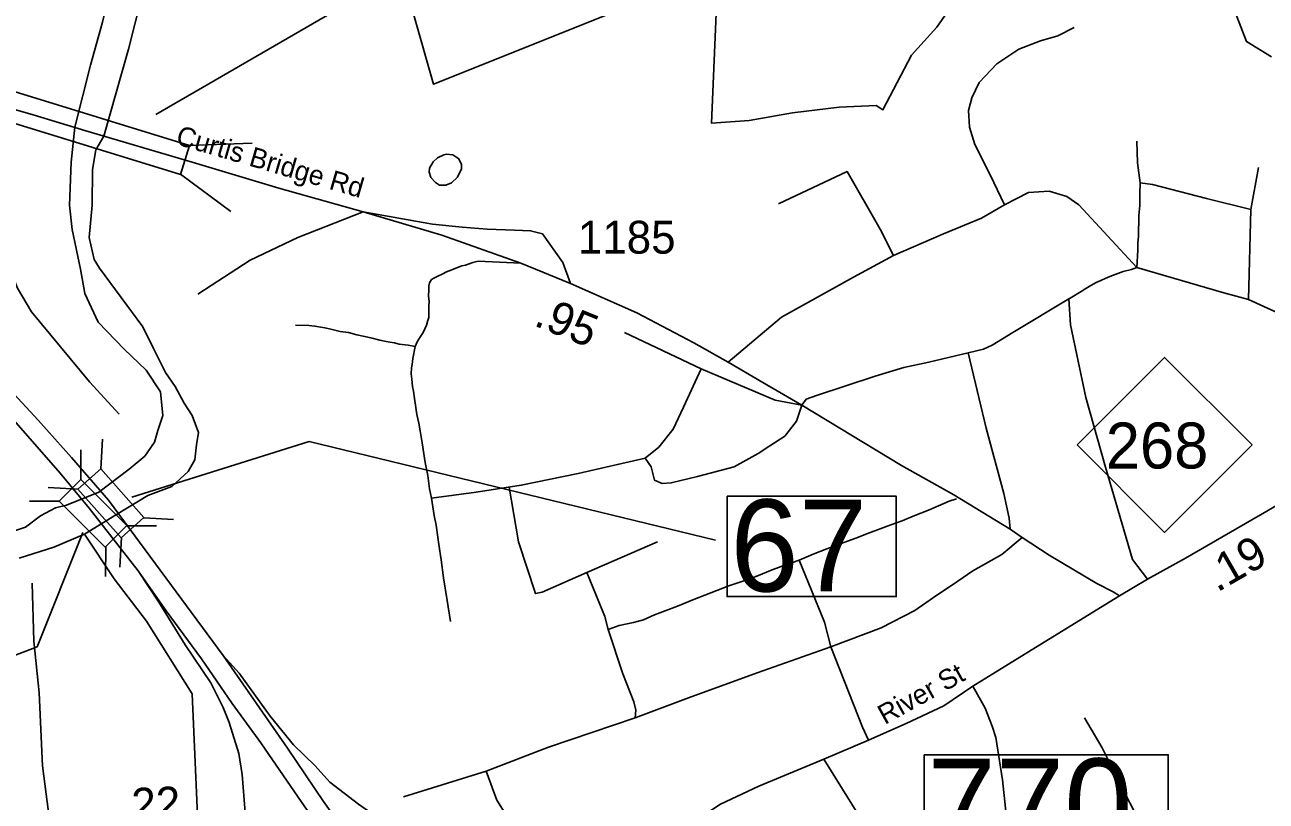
# Model space of a CAD drawing. Extents: x 1248089 to 1457196, y 820910 to 988753.
# Drawn here: x 1356872 to 1361597, y 877672 to 880628 of the extents above; entities that cross this region are included whole.
import ezdxf

# ---------------------------------------------------------------- set-up
doc = ezdxf.new("R2010")
doc.units = 0
for name, color, linetype in [('Exist Boundary Political City Limit New', 7, 'Continuous'), ('Exist Hydrographic Creek Single Shore', 7, 'Continuous'), ('Exist Hydrographic Misc Water Feature', 7, 'Continuous'), ('Exist Hydrographic River Shore', 7, 'Continuous'), ('Exist Road Non-System Type 51', 7, 'Continuous'), ('Exist Road Primary NC Attributed', 7, 'Continuous'), ('Exist Road Primary NC Label', 7, 'Continuous'), ('Exist Road Primary NC Shield CELL', 7, 'Continuous'), ('Exist Road Primary NC Shield Number Label', 7, 'Continuous'), ('Exist Road Primary US Divided Attributed', 7, 'Continuous'), ('Exist Road Primary US Ramp 1 Lane  Attributed', 7, 'Continuous'), ('Exist Road Primary US Structure Standard Bridge CELL', 7, 'Continuous'), ('Exist Road Secondary Structure Standard Bridge CELL', 7, 'Continuous'), ('Exist Road Secondary Structure Standard Bridge Number Label', 7, 'Continuous'), ('Exist Road Secondary Type 51 Attributed', 7, 'Continuous'), ('Exist Road Secondary Type 51 Label', 7, 'Continuous'), ('Map Preparation Boundary City Limit Buffer Line', 7, 'Continuous'), ('Prop CMT Slope Fill', 7, 'Continuous'), ('Prop GRAU CAT1 Cell', 7, 'Continuous'), ('Prop Guardrail', 7, 'Continuous'), ('Prop Lane Lines', 7, 'Continuous')]:
    doc.layers.add(name, color=color, linetype=linetype)

msp = doc.modelspace()

# ---------------------------------------------------------------- linework, layer by layer
at = {"layer": 'Exist Boundary Political City Limit New'}
for points in [[(1358137.8, 881418.4), (1358427.7, 880401.6), (1359237.3, 880726.2)], [(1359508.5, 880791.9), (1359486.3, 880253.3), (1359629.1, 880263.3), (1359794.7, 880292.7), (1359971.8, 880313.8), (1360112.8, 880320.8), (1360138.6, 880304.8), (1360247, 880512.1), (1360344.1, 880618.8), (1360413.5, 880719.6)], [(1361442.4, 880772.1), (1361522.4, 880564.2), (1361617.4, 880505.6)]]:
    msp.add_lwpolyline(points, dxfattribs=at)
at = {"layer": 'Exist Hydrographic Creek Single Shore'}
msp.add_lwpolyline([(1357536.9, 877445.2), (1357509.3, 878080.7), (1357335.7, 878357.8), (1357212.3, 878518.1), (1357099.3, 878689.1)], dxfattribs=at)
at = {"layer": 'Exist Hydrographic Misc Water Feature'}
msp.add_lwpolyline([(1358467.4, 880133.1), (1358477, 880135.2), (1358500.9, 880132.6), (1358524.6, 880118.1), (1358534.1, 880095.8), (1358533.8, 880079.8), (1358519.1, 880048.1), (1358496.5, 880026.7), (1358474.4, 880017.2), (1358450.4, 880017.8), (1358434.6, 880028.1), (1358417, 880046.5), (1358411.4, 880066.6), (1358411.9, 880082.6), (1358426.3, 880106.3), (1358442.7, 880122), (1358467.4, 880133.1)], dxfattribs=at)
at = {"layer": 'Exist Hydrographic River Shore'}
for points in [[(1361746.6, 881360.1), (1361564.9, 881325.4), (1361417.9, 881329.5), (1361224, 881354), (1360590.1, 881694.8), (1360198.1, 881931.8), (1359896.9, 882100.5), (1359725.4, 882167.9), (1359651.9, 882190.4), (1359543.7, 882202.6), (1359396.8, 882178.1), (1359184.4, 882106.6), (1358973.5, 882016.8), (1358762.5, 881884.5), (1358216.1, 881489.8), (1358004.6, 881362.2), (1357902.5, 881296.8), (1357712.7, 881217.1), (1357543.2, 881065.9), (1357408.5, 880943.4), (1357198.8, 880772.9), (1357168.2, 880638.1), (1357121.3, 880474.7), (1357062.1, 880237.7)], [(1357172.4, 880203.6), (1357266.3, 880534.6), (1357315.3, 880726.6), (1357356.2, 880814.5), (1357397, 880859.4), (1357704.6, 881156.1), (1357776, 881199), (1357869.9, 881239.9), (1358076.1, 881335.9), (1358259.9, 881423.8), (1358402.8, 881546.3), (1358753, 881790.4), (1359059.2, 881962), (1359369.5, 882062.1), (1359553.2, 882086.6), (1359634.9, 882080.5), (1359751.2, 882045.8), (1359859.4, 881998.8), (1360497.2, 881655.6), (1360868.8, 881414.5), (1361011.7, 881334.9), (1361341.6, 881276.6), (1361515.1, 881254.1), (1361662.1, 881264.4)], [(1357062.1, 880237.7), (1357048.9, 880105), (1357042.5, 879941.6), (1357052.1, 879848.6), (1357084.1, 879698), (1357100.1, 879605.1), (1357151.4, 879496.1), (1357250.6, 879393.5), (1357333.9, 879313.4), (1357388.3, 879230.1), (1357397.9, 879140.4), (1357378.7, 879082.7), (1357365.9, 879039.4), (1357328.6, 878986), (1357268.8, 878935.8), (1357153.5, 878848.2)], [(1357220.7, 878763.8), (1357340.3, 878835.4), (1357432.1, 878870.6), (1357494, 878927.3), (1357519.6, 878972.1), (1357526, 879028.7), (1357533.4, 879075.3), (1357508.8, 879140.5), (1357477.9, 879187.5), (1357444.8, 879250.5), (1357407.4, 879303.9), (1357360.5, 879397.9), (1357321, 879478), (1357155.8, 879701.4), (1357135.5, 879734.5), (1357117.4, 879817.9), (1357128, 879940.7), (1357129.1, 880077.4), (1357141.9, 880151.8), (1357172.4, 880203.6)], [(1357153.5, 878848.2), (1357031, 878799.2), (1356988.3, 878788.5), (1356931.7, 878758.6), (1356874.1, 878714.8), (1356791.9, 878687), (1356680.8, 878682.7), (1356604, 878677.4), (1356408.1, 878711.5), (1356320.6, 878743.6), (1356149.8, 878814.1), (1355995.4, 878857.7)], [(1357220.7, 878763.8), (1357099.3, 878689.1)], [(1357099.3, 878689.1), (1356982, 878639), (1356850.7, 878597.4)]]:
    msp.add_lwpolyline(points, dxfattribs=at)
at = {"layer": 'Exist Road Non-System Type 51'}
msp.add_line((1359011.1, 878542.3), (1359280.8, 878659.7), dxfattribs=at)
for points in [[(1360601, 879942.5), (1360546.8, 880057.3), (1360488.6, 880172.1), (1360468.1, 880238.6), (1360464, 880301.7), (1360476.3, 880349.3), (1360505, 880408.3), (1360572.2, 880479.7), (1360655.1, 880534.7), (1360737.9, 880566.6), (1360804.4, 880586.3), (1360866.7, 880617.5)], [(1361117.4, 880026), (1361107.2, 880102.5), (1361105.4, 880185.3)], [(1361539.2, 879924.1), (1361568.6, 880084.1)], [(1359741.4, 879946.4), (1360001.6, 880069.2), (1360128.1, 879850), (1360178.7, 879750.1)], [(1356538.6, 880020.3), (1356636.7, 879969.8), (1356701.1, 879925), (1356760, 879843.6), (1356807.6, 879717.5), (1356844, 879624.9), (1356897.3, 879535.2), (1357118.6, 879268.8), (1357230.7, 879145.4)], [(1360601, 879942.5), (1360692, 879990), (1360771.6, 879994.1), (1360838, 879974.5), (1360883.9, 879942.5), (1361105, 879704)], [(1361105, 879704), (1361108.3, 879770), (1361108.9, 879798), (1361111.4, 879822), (1361113, 879902), (1361115.7, 879940), (1361116.6, 879984), (1361117.4, 880026)], [(1361117.4, 880026), (1361164.2, 880019.7), (1361370.1, 879966.4), (1361539.2, 879924.1)], [(1360178.7, 879750.1), (1360368.5, 879832.5), (1360514, 879891.6), (1360601, 879942.5)], [(1358159.5, 879916.1), (1357911.6, 879818.4), (1357729.5, 879731.5), (1357530.5, 879602.5)], [(1358949.5, 879643.5), (1358920.3, 879723.1), (1358841.9, 879832.4), (1358797.1, 879843.6), (1358735.4, 879846.4), (1358631.7, 879849.3), (1358536.5, 879857.7), (1358424.4, 879868.9), (1358159.5, 879916.1)], [(1361529.4, 879581.8), (1361539.2, 879924.1)], [(1360178.7, 879750.1), (1360026.9, 879667.7), (1359752.3, 879515.1), (1359549.8, 879343.7)], [(1358357.2, 879403.1), (1358365.6, 879420.9), (1358378, 879440.7), (1358388.3, 879456.5), (1358394.6, 879470.3), (1358400.9, 879484.2), (1358405.2, 879498.2), (1358409.5, 879514.1), (1358409.9, 879534.1), (1358410.4, 879558.1), (1358410.7, 879574.1), (1358409.1, 879596.1), (1358409.6, 879618.1), (1358409.9, 879634.1), (1358412.1, 879646.1), (1358420.4, 879657.9), (1358428.5, 879663.8), (1358444.7, 879671.5), (1358460.8, 879679.1), (1358477, 879686.8), (1358497.2, 879694.4), (1358519.4, 879704), (1358535.5, 879709.7), (1358549.6, 879713.4), (1358577.8, 879722.8), (1358597.9, 879728.4), (1358760.6, 879720)], [(1360845.8, 879584.2), (1360850.5, 879587.1), (1360893, 879612.2), (1360911.3, 879623.9), (1360929.5, 879635.5), (1360949.7, 879647.1), (1360967.9, 879654.8), (1360984.1, 879662.5), (1361002.2, 879670.1), (1361022.4, 879677.7), (1361042.6, 879685.3), (1361052.7, 879689.1), (1361084.8, 879696.4), (1361105, 879704)], [(1361105, 879704), (1361436.3, 879607.7), (1361529.4, 879581.8)], [(1360462.7, 879378.9), (1360521.1, 879393.4), (1360554.1, 879408.1), (1360633.2, 879455.9), (1360845.8, 879584.2)], [(1360845.8, 879584.2), (1360851.9, 879485), (1360910.7, 879209), (1360986.1, 878944.1), (1361088.9, 878592.1), (1361145.9, 878516.7)], [(1361733.1, 879489.3), (1361529.4, 879581.8)], [(1357902.6, 879484.2), (1357952.6, 879483.2), (1357976.5, 879480.8), (1358014.4, 879474), (1358042.3, 879467.4), (1358072.2, 879460.8), (1358104.1, 879456.2), (1358136, 879447.5), (1358165.9, 879440.9), (1358193.8, 879434.4), (1358223.6, 879427.8), (1358241.6, 879423.4), (1358261.5, 879419), (1358279.5, 879416.6), (1358297.4, 879412.3), (1358331.3, 879407.6), (1358357.2, 879403.1)], [(1359154.6, 879455.9), (1359446.9, 879317.9)], [(1358420.2, 878825.5), (1358412.4, 878861.6), (1358405.4, 878911.8), (1358396.4, 878962), (1358391, 878994.1), (1358383.9, 879036.3), (1358376.8, 879082.5), (1358371.4, 879110.6), (1358364.1, 879144.8), (1358360.6, 879170.8), (1358355.3, 879205), (1358351.8, 879233.1), (1358348.2, 879251.1), (1358344.7, 879279.2), (1358343.1, 879299.3), (1358343.6, 879321.3), (1358345.9, 879335.2), (1358348.3, 879357.2), (1358357.2, 879403.1)], [(1359829.6, 879179.6), (1359846.4, 879202.1), (1359885, 879216.8), (1360109.3, 879290.4), (1360217.8, 879323.5), (1360313.3, 879343.7), (1360462.7, 879378.9)], [(1360462.7, 879378.9), (1360530.7, 879092), (1360598.7, 878843.6), (1360618.9, 878749.8), (1360622.6, 878707.5)], [(1359233.7, 878977.6), (1359285.1, 879019.9), (1359340.3, 879088), (1359378.9, 879172.6), (1359446.9, 879317.9)], [(1359446.9, 879317.9), (1359728.2, 879198.3), (1359829.6, 879179.6)], [(1359829.6, 879179.6), (1359809, 879119.2), (1359764.9, 879062.2), (1359707.9, 879025.4), (1359663.8, 878996), (1359571.9, 878944.5), (1359432.2, 878907.7), (1359332.9, 878883.8), (1359298, 878881.9), (1359268.6, 878894.8), (1359255.7, 878944.5), (1359233.7, 878977.6)], [(1359233.7, 878977.6), (1358978.2, 878919), (1358761.3, 878874.9), (1358590.4, 878849.1), (1358420.2, 878825.5)], [(1358715.9, 878867), (1358751.1, 878659.7), (1358815.6, 878462.2), (1358841, 878468), (1359011.1, 878542.3)], [(1358492.3, 878355.7), (1358479.9, 878436), (1358465.6, 878522.3), (1358457, 878590.5), (1358448.2, 878648.8), (1358437.6, 878723), (1358430.4, 878759.2), (1358420.2, 878825.5)], [(1359819.8, 878589.2), (1359872.3, 878612.1), (1359924.8, 878633.1), (1359975.2, 878652.1), (1360035.6, 878672.9), (1360084, 878691.9), (1360128.4, 878709), (1360168.7, 878724.2), (1360211.1, 878739.4), (1360253.4, 878756.6), (1360311.9, 878779.4), (1360350.3, 878796.6), (1360390.7, 878813.8), (1360418.9, 878823.3)], [(1359940.6, 878259.8), (1360131.7, 878331.5), (1360260.4, 878397.7), (1360330.3, 878447.4), (1360424, 878510), (1360481, 878548.6), (1360591.3, 878611.1), (1360668.5, 878675.5)], [(1359092.7, 878326), (1359134.9, 878340.7), (1359188.3, 878351.8), (1359226.9, 878362.9), (1359269.3, 878382.1), (1359309.6, 878397.3), (1359356, 878414.4), (1359420.6, 878441.1), (1359460.9, 878456.3), (1359551.7, 878492.5), (1359616.2, 878513.2), (1359658.5, 878528.4), (1359717, 878553.2), (1359765.4, 878570.2), (1359819.8, 878589.2)], [(1359940.6, 878259.8), (1359915.6, 878353.4), (1359819.8, 878589.2)], [(1359092.7, 878326), (1359079.8, 878375.7), (1359011.1, 878542.3)], [(1357028.4, 877409.1), (1356996.5, 877468.3), (1356970.7, 877562.1), (1356939.5, 877806.8), (1356926.6, 878084.6), (1356906.5, 878280.7), (1356899.4, 878501.9)], [(1359092.7, 878326), (1359147.8, 878156.8), (1359190.1, 878050.1), (1359197.4, 878018.8), (1359195.7, 877989.7)], [(1359195.7, 877989.7), (1359397.9, 878065.1), (1359659, 878160.8), (1359940.6, 878259.8)], [(1359940.6, 878259.8), (1360060.8, 877954.2), (1360082.9, 877904.6)], [(1360480.7, 878109.6), (1360526.9, 878026.5), (1360554.7, 877957.7), (1360567.7, 877914.9), (1360593.8, 877753.1), (1360614.2, 877561.5), (1360621.6, 877502), (1360653.2, 877403.5)], [(1359195.7, 877989.7), (1358864.7, 877877.2), (1358627.9, 877786.4)], [(1361130.3, 877532.3), (1361104.3, 877614.2), (1361050.4, 877720.2), (1360972.4, 877874.5), (1360905.8, 877988.9)], [(1359913.2, 877832.2), (1360119.6, 877499.5), (1360218.9, 877322.9), (1360246.4, 877300.8), (1360288.7, 877300.8), (1360490.9, 877363.3), (1360653.2, 877403.5)], [(1358627.9, 877786.4), (1358313.6, 877688.9)], [(1358627.9, 877786.4), (1358668.3, 877676), (1358705.1, 877617.2), (1358743.7, 877565.7), (1358782.3, 877519.7), (1358809.9, 877446.1), (1358855.8, 877352.3), (1358885.2, 877282.4)]]:
    msp.add_lwpolyline(points, dxfattribs=at)
at = {"layer": 'Exist Road Primary NC Attributed'}
for points in [[(1361038.5, 878454.3), (1361145.9, 878516.7), (1361290.7, 878597.6), (1361600.1, 878775.8), (1361800, 878894.1), (1361887.6, 878948.2)], [(1358609.3, 877237), (1358719.9, 877243.9), (1358796.2, 877256.9), (1358885.2, 877282.4), (1358925.9, 877299.2), (1358964.2, 877313), (1359103.7, 877380.9), (1359323.8, 877530.8), (1359520.3, 877660.6), (1359666.2, 877729.7), (1359913.2, 877832.2), (1360082.9, 877904.6), (1360227.3, 877967.4), (1360370.6, 878035.3), (1360480.7, 878109.6), (1360751.8, 878277.1), (1361038.5, 878454.3)]]:
    msp.add_lwpolyline(points, dxfattribs=at)
at = {"layer": 'Exist Road Primary NC Shield CELL'}
msp.add_lwpolyline([(1360877.5, 879028.3), (1361210.5, 879361.3), (1361543.5, 879028.3), (1361210.5, 878695.3)], close=True, dxfattribs=at)
at = {"layer": 'Exist Road Primary US Divided Attributed'}
for points in [[(1354960.3, 880560.4), (1355180, 880460.5), (1355340.1, 880378.5), (1355452.3, 880317.3), (1355627.5, 880197.4), (1355760.1, 880099.1), (1355912.5, 879976), (1356003.1, 879903.3), (1356266.8, 879665.7), (1356360.5, 879590.6), (1356610.3, 879347.6), (1356820.7, 879132.4), (1357006.4, 878920.3), (1357117.2, 878787.3)], [(1357190.4, 878817.5), (1357049.7, 878980.7), (1356922.8, 879123.1), (1356690.8, 879372.3), (1356446.3, 879599.9), (1356283.9, 879731.4), (1356194.1, 879805.7), (1356100.5, 879879.3), (1356058.8, 879920.3), (1355985.3, 879986.1), (1355842.9, 880104.5), (1355751.6, 880173.4), (1355655.7, 880246.9)], [(1357626.8, 878226.9), (1357190.4, 878817.5)], [(1357117.2, 878787.3), (1357303.4, 878548.8)], [(1357303.4, 878548.8), (1357410.2, 878397.1), (1357544.8, 878214.5), (1357660.8, 878044.2), (1357770.7, 877894.1), (1357913, 877686.7), (1358087.9, 877434.3), (1358171.3, 877320.7)], [(1358275.4, 877296.6), (1358214.7, 877383.3), (1358009, 877671.2), (1357871.3, 877873.9), (1357626.8, 878226.9)]]:
    msp.add_lwpolyline(points, dxfattribs=at)
at = {"layer": 'Exist Road Primary US Ramp 1 Lane  Attributed'}
for points in [[(1357303.4, 878548.8), (1357381.8, 878430), (1357482.9, 878267.1), (1357580.4, 878123.2), (1357626.8, 878028.7), (1357650, 877971.5), (1357687.1, 877853.8), (1357699.5, 877773.3), (1357710.4, 877629.4), (1357715, 877500.9), (1357711.9, 877420.4)], [(1358609.3, 877237), (1358569.8, 877317.1), (1358530.4, 877373.8), (1358507.4, 877399.8), (1358470, 877431), (1358381, 877493.5), (1358142.4, 877660.5), (1358033.1, 877744.8), (1357977, 877807.2), (1357894.3, 877886.8), (1357805.4, 877996), (1357688.4, 878159.9), (1357626.8, 878226.9)]]:
    msp.add_lwpolyline(points, dxfattribs=at)
at = {"layer": 'Exist Road Primary US Structure Standard Bridge CELL'}
for p, q in [((1357167.6, 879050), (1357160.9, 878937.1)), ((1357085, 879009.8), (1357084.9, 878896.6)), ((1356961.3, 878866.9), (1357074.3, 878860.2)), ((1356889.8, 878814.8), (1357003, 878814.8)), ((1357259.7, 878720.9), (1357372.9, 878720.8)), ((1357325.1, 878751.3), (1357438, 878744.6)), ((1357240.4, 878676.2), (1357233.7, 878563.2)), ((1357179.7, 878640.9), (1357179.6, 878527.7))]:
    msp.add_line(p, q, dxfattribs=at)
for points in [[(1357084.9, 878896.6), (1357260.1, 878721.3), (1357178.2, 878639.4), (1357003, 878814.8)], [(1357160.9, 878937.1), (1357325.5, 878751.7), (1357238.9, 878674.8), (1357074.3, 878860.2)]]:
    msp.add_lwpolyline(points, close=True, dxfattribs=at)
at = {"layer": 'Exist Road Secondary Structure Standard Bridge CELL'}
for p, q in [((1357498.4, 880167.8), (1357737.3, 880177.8)), ((1357465, 880059.7), (1357656.7, 879916.8))]:
    msp.add_line(p, q, dxfattribs=at)
msp.add_lwpolyline([(1356831.6, 880374.3), (1357498.5, 880168.4), (1357464.4, 880057.7), (1356797.4, 880263.6)], close=True, dxfattribs=at)
at = {"layer": 'Exist Road Secondary Structure Standard Bridge Number Label'}
msp.add_line((1357370.7, 880285.8), (1358611.5, 881006.5), dxfattribs=at)
at = {"layer": 'Exist Road Secondary Type 51 Attributed'}
for points in [[(1357104.8, 880223.8), (1356903.4, 880285.1), (1356765.4, 880324.1), (1356738.5, 880336.1), (1356681.5, 880366.1), (1356645.5, 880390.2), (1356603.6, 880441.2), (1356550.7, 880527.7)], [(1361038.5, 878454.3), (1361014.5, 878469.3), (1360953, 878500.8), (1360771.7, 878608.8), (1360668.5, 878675.5), (1360622.6, 878707.5), (1360407.7, 878837.9), (1360208.8, 878950.1), (1359829.6, 879179.6), (1359681.8, 879266), (1359549.8, 879343.7), (1359418, 879417.5), (1359201.3, 879531), (1358949.5, 879643.5), (1358760.6, 879720), (1358459.3, 879826.5), (1358159.5, 879916.1), (1357838.7, 880006.1), (1357509, 880105.1), (1357104.8, 880223.8)]]:
    msp.add_lwpolyline(points, dxfattribs=at)
at = {"layer": 'Map Preparation Boundary City Limit Buffer Line'}
for points in [[(1358137.8, 881418.4), (1358427.7, 880401.6), (1359237.3, 880726.2)], [(1359508.5, 880791.9), (1359486.3, 880253.3), (1359629.1, 880263.3), (1359794.7, 880292.7), (1359971.8, 880313.8), (1360112.8, 880320.8), (1360138.6, 880304.8), (1360247, 880512.1), (1360344.1, 880618.8), (1360413.5, 880719.6)], [(1361442.4, 880772.1), (1361522.4, 880564.2), (1361617.4, 880505.6)]]:
    msp.add_lwpolyline(points, dxfattribs=at)
at = {"layer": 'Prop Guardrail'}
for points in [[(1357279, 878829.2), (1357954.5, 879040.8), (1359500.7, 878666.4)], [(1357092.7, 878694.7), (1356918.7, 878259.8), (1355922.3, 877880.2)]]:
    msp.add_lwpolyline(points, dxfattribs=at)
for points in [[(1359544.9, 878833.1), (1360189, 878833.1), (1360189, 878450.8), (1359544.9, 878450.8)], [(1360295.3, 877848.8), (1361224.2, 877848.8), (1361224.2, 877464.7), (1360295.3, 877464.7)]]:
    msp.add_lwpolyline(points, close=True, dxfattribs=at)

# ---------------------------------------------------------------- texts
at = {"layer": 'Exist Road Primary NC Label'}
msp.add_text('River St', height=75, rotation=29.1239, dxfattribs=at).set_placement((1360145.6, 877961.7))
at = {"layer": 'Exist Road Primary NC Shield Number Label'}
msp.add_text('268', height=175, dxfattribs=at).set_placement((1360986.6, 878938.6))
at = {"layer": 'Exist Road Secondary Type 51 Label'}
msp.add_text('Curtis Bridge Rd', height=75, rotation=343.728, dxfattribs=at).set_placement((1357442.8, 880174))
at = {"layer": 'Prop CMT Slope Fill'}
for s, rotation, p in [('.19', 29.939, (1361410.5, 878465.6)), ('.22', 2.4384, (1357234.4, 877594.3))]:
    msp.add_text(s, height=125, rotation=rotation, dxfattribs=at).set_placement(p)
at = {"layer": 'Prop GRAU CAT1 Cell'}
msp.add_text('.95', height=125, rotation=337.9479, dxfattribs=at).set_placement((1358805.2, 879484.5))
at = {"layer": 'Prop Guardrail'}
for s, p in [('67', (1359557.4, 878470.6)), ('770', (1360307.8, 877484.5))]:
    msp.add_text(s, height=350, dxfattribs=at).set_placement(p)
at = {"layer": 'Prop Lane Lines'}
msp.add_text('1185', height=125, dxfattribs=at).set_placement((1358977.1, 879756.7))

doc.saveas('drawing.dxf')
